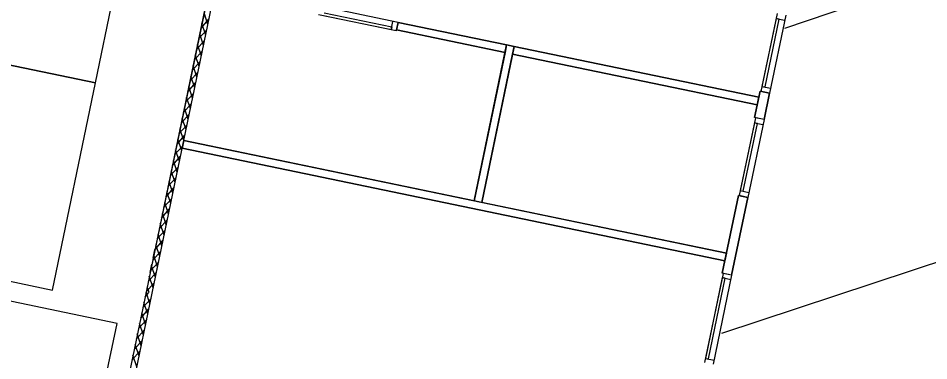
# Model space of a CAD drawing. Extents: x 81065 to 81486, y 452384 to 452681.
# Drawn here: x 81075.86 to 81087.7, y 452563.13 to 452567.59 of the extents above; entities that cross this region are included whole.
import ezdxf

# ---------------------------------------------------------------- set-up
doc = ezdxf.new("R2010")
doc.units = 0
doc.layers.add('B-BH-VH-KANTOPSLUITING-GV', color=7, linetype='Continuous')

msp = doc.modelspace()

# ---------------------------------------------------------------- linework, layer by layer
at = {"layer": 'B-BH-VH-KANTOPSLUITING-GV'}
for p, q in [((81080.767, 452579.66), (81071.926, 452537.068)), ((81085.825, 452567.457), (81096.281, 452571.004)), ((81076.863, 452566.747), (81077.371, 452569.195)), ((81078.362, 452568.079), (81077.52, 452564.024)), ((81077.598, 452564.008), (81078.44, 452568.063)), ((81080.797, 452567.532), (81079.785, 452567.742)), ((81078.232, 452567.453), (81078.338, 452567.572)), ((81078.324, 452567.504), (81078.274, 452567.656)), ((81080.774, 452567.42), (81079.761, 452567.63)), ((81080.708, 452567.434), (81079.827, 452567.617)), ((81079.835, 452567.656), (81080.716, 452567.473)), ((81080.708, 452567.434), (81080.731, 452567.545)), ((81085.726, 452567.647), (81085.516, 452566.635)), ((81085.712, 452567.582), (81085.529, 452566.7)), ((81085.569, 452566.692), (81085.752, 452567.574)), ((81085.838, 452567.624), (81085.627, 452566.612)), ((81085.712, 452567.582), (81085.824, 452567.559)), ((81085.752, 452567.574), (81085.712, 452567.582)), ((81078.203, 452567.316), (81078.31, 452567.435)), ((81078.296, 452567.367), (81078.246, 452567.519)), ((81080.716, 452567.473), (81080.708, 452567.434)), ((81080.797, 452567.532), (81080.774, 452567.42)), ((81080.797, 452567.532), (81080.777, 452567.434)), ((81080.777, 452567.434), (81082.188, 452567.141)), ((81082.208, 452567.239), (81080.797, 452567.532)), ((81078.267, 452567.23), (81078.217, 452567.382)), ((81078.175, 452567.179), (81078.281, 452567.298)), ((81078.239, 452567.093), (81078.189, 452567.245)), ((81082.209, 452567.24), (81082.208, 452567.239)), ((81082.306, 452567.22), (81082.209, 452567.24)), ((81082.306, 452567.218), (81082.306, 452567.22)), ((81085.488, 452566.557), (81082.306, 452567.218)), ((81078.146, 452567.042), (81078.253, 452567.161)), ((81078.21, 452566.956), (81078.16, 452567.108)), ((81082.188, 452567.141), (81081.787, 452565.21)), ((81081.885, 452565.19), (81082.286, 452567.12)), ((81082.286, 452567.12), (81085.468, 452566.459)), ((81076.863, 452566.747), (81075.322, 452567.067)), ((81075.322, 452567.067), (81076.863, 452566.747)), ((81078.118, 452566.904), (81078.224, 452567.024)), ((81078.182, 452566.819), (81078.132, 452566.971)), ((81078.089, 452566.767), (81078.196, 452566.887)), ((81078.153, 452566.682), (81078.103, 452566.834)), ((81085.006, 452563.489), (81095.435, 452566.929)), ((81076.302, 452564.05), (81076.863, 452566.747)), ((81078.061, 452566.63), (81078.168, 452566.75)), ((81078.033, 452566.493), (81078.139, 452566.613)), ((81078.125, 452566.545), (81078.075, 452566.697)), ((81085.505, 452566.637), (81085.433, 452566.293)), ((81085.627, 452566.612), (81085.505, 452566.637)), ((81085.627, 452566.612), (81085.516, 452566.635)), ((81085.529, 452566.7), (81085.641, 452566.677)), ((81085.529, 452566.7), (81085.569, 452566.692)), ((81085.556, 452566.267), (81085.627, 452566.612)), ((81078.096, 452566.408), (81078.046, 452566.559)), ((81085.468, 452566.459), (81085.488, 452566.557)), ((81078.004, 452566.356), (81078.111, 452566.476)), ((81078.068, 452566.27), (81078.018, 452566.422)), ((81077.976, 452566.219), (81078.082, 452566.338)), ((81078.04, 452566.133), (81077.989, 452566.285)), ((81085.444, 452566.29), (81085.234, 452565.278)), ((81085.556, 452566.267), (81085.346, 452565.255)), ((81085.556, 452566.267), (81085.433, 452566.293)), ((81085.556, 452566.267), (81085.444, 452566.29)), ((81077.947, 452566.082), (81078.054, 452566.201)), ((81078.011, 452565.996), (81077.961, 452566.148)), ((81085.431, 452566.225), (81085.248, 452565.344)), ((81085.287, 452565.335), (81085.47, 452566.217)), ((81085.431, 452566.225), (81085.542, 452566.202)), ((81085.47, 452566.217), (81085.431, 452566.225)), ((81077.919, 452565.945), (81078.025, 452566.064)), ((81077.983, 452565.859), (81077.932, 452566.011)), ((81077.89, 452565.808), (81077.997, 452565.927)), ((81078.011, 452565.994), (81077.99, 452565.896)), ((81077.99, 452565.896), (81085.047, 452564.431)), ((81081.787, 452565.21), (81078.011, 452565.994)), ((81077.862, 452565.671), (81077.968, 452565.79)), ((81077.954, 452565.722), (81077.904, 452565.874)), ((81077.833, 452565.534), (81077.94, 452565.653)), ((81077.926, 452565.585), (81077.875, 452565.737)), ((81077.897, 452565.448), (81077.847, 452565.6)), ((81077.805, 452565.397), (81077.911, 452565.516)), ((81077.869, 452565.311), (81077.819, 452565.463)), ((81077.776, 452565.26), (81077.883, 452565.379)), ((81077.84, 452565.174), (81077.79, 452565.326)), ((81085.248, 452565.344), (81085.359, 452565.32)), ((81085.248, 452565.344), (81085.287, 452565.335)), ((81077.748, 452565.122), (81077.854, 452565.242)), ((81077.812, 452565.037), (81077.762, 452565.189)), ((81085.067, 452564.529), (81081.885, 452565.19)), ((81085.223, 452565.28), (81085.013, 452564.269)), ((81085.135, 452564.243), (81085.346, 452565.255)), ((81085.346, 452565.255), (81085.223, 452565.28)), ((81085.346, 452565.255), (81085.234, 452565.278)), ((81077.719, 452564.985), (81077.826, 452565.105)), ((81077.691, 452564.848), (81077.797, 452564.968)), ((81077.783, 452564.9), (81077.733, 452565.052)), ((81077.662, 452564.711), (81077.769, 452564.831)), ((81077.755, 452564.763), (81077.705, 452564.915)), ((81077.726, 452564.626), (81077.676, 452564.777)), ((81077.634, 452564.574), (81077.74, 452564.694)), ((81077.698, 452564.488), (81077.648, 452564.64)), ((81077.606, 452564.437), (81077.712, 452564.556)), ((81077.611, 452564.464), (81077.633, 452564.571)), ((81077.669, 452564.351), (81077.619, 452564.503)), ((81077.689, 452564.447), (81077.712, 452564.555)), ((81085.047, 452564.431), (81085.067, 452564.529)), ((81074.767, 452564.369), (81076.302, 452564.05)), ((81077.572, 452564.278), (81077.595, 452564.385)), ((81077.577, 452564.3), (81077.684, 452564.419)), ((81077.641, 452564.214), (81077.591, 452564.366)), ((81077.651, 452564.261), (81077.673, 452564.369)), ((81077.549, 452564.163), (81077.655, 452564.282)), ((81077.612, 452564.077), (81077.562, 452564.229)), ((81085.024, 452564.266), (81084.783, 452563.107)), ((81085.135, 452564.243), (81084.895, 452563.084)), ((81085.135, 452564.243), (81085.013, 452564.269)), ((81085.135, 452564.243), (81085.024, 452564.266)), ((81077.142, 452563.615), (81074.716, 452564.119)), ((81077.52, 452564.026), (81077.627, 452564.145)), ((81085.013, 452564.212), (81084.794, 452563.161)), ((81084.833, 452563.153), (81085.052, 452564.204)), ((81085.013, 452564.212), (81085.124, 452564.189)), ((81085.052, 452564.204), (81085.013, 452564.212)), ((81077.52, 452564.024), (81073.834, 452546.276)), ((81073.912, 452546.26), (81077.598, 452564.008)), ((81077.506, 452563.96), (81077.557, 452564.017)), ((81077.57, 452563.874), (81077.521, 452564.024)), ((81077.559, 452564.016), (81077.534, 452564.092)), ((81077.559, 452564.016), (81077.534, 452564.092)), ((81077.478, 452563.823), (81077.584, 452563.942)), ((81077.542, 452563.737), (81077.492, 452563.889)), ((81077.45, 452563.686), (81077.556, 452563.805)), ((81077.421, 452563.549), (81077.528, 452563.668)), ((81077.513, 452563.6), (81077.463, 452563.752)), ((81076.654, 452561.265), (81077.142, 452563.615)), ((81077.393, 452563.412), (81077.499, 452563.531)), ((81077.485, 452563.463), (81077.435, 452563.615)), ((81077.456, 452563.326), (81077.406, 452563.478)), ((81077.364, 452563.275), (81077.471, 452563.394)), ((81077.428, 452563.189), (81077.378, 452563.341)), ((81077.336, 452563.138), (81077.442, 452563.257)), ((81077.4, 452563.052), (81077.349, 452563.204)), ((81084.794, 452563.161), (81084.906, 452563.138)), ((81084.794, 452563.161), (81084.833, 452563.153))]:
    msp.add_line(p, q, dxfattribs=at)
for points in [[(81080.777, 452567.434), (81080.797, 452567.532), (81082.208, 452567.239), (81082.188, 452567.141), (81080.777, 452567.434)], [(81081.787, 452565.21), (81082.209, 452567.24), (81082.306, 452567.22), (81081.885, 452565.19), (81081.787, 452565.21)], [(81082.286, 452567.12), (81082.306, 452567.218), (81085.488, 452566.557), (81085.468, 452566.459), (81082.286, 452567.12)], [(81085.433, 452566.293), (81085.505, 452566.637), (81085.627, 452566.612), (81085.556, 452566.267), (81085.433, 452566.293)], [(81077.99, 452565.896), (81078.011, 452565.994), (81085.067, 452564.529), (81085.047, 452564.431), (81077.99, 452565.896)], [(81085.013, 452564.269), (81085.223, 452565.28), (81085.346, 452565.255), (81085.135, 452564.243), (81085.013, 452564.269)]]:
    msp.add_lwpolyline(points, dxfattribs=at)

doc.saveas('drawing.dxf')
